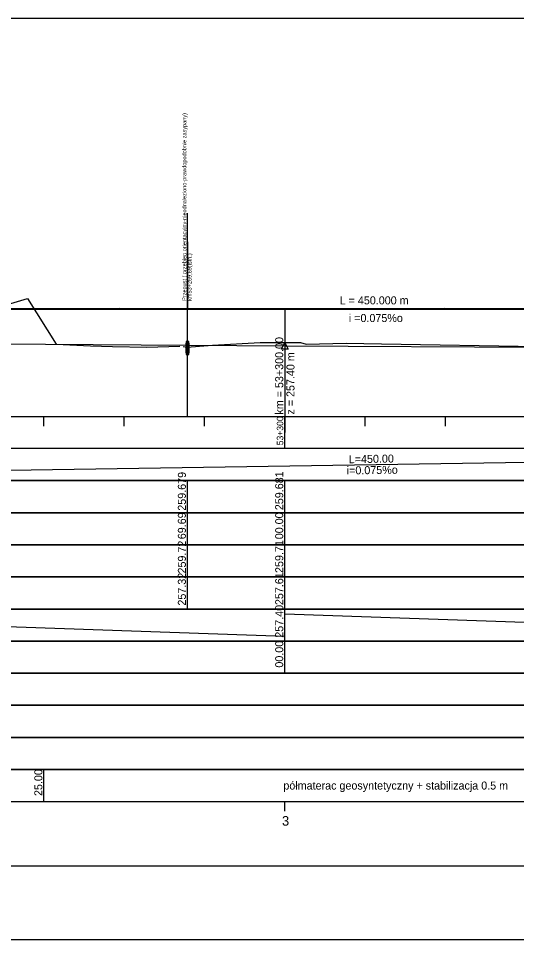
# Model space of a CAD drawing. Extents: x 6445630 to 6518227, y 5499240 to 5511716.
# Drawn here: x 6452448.3 to 6452603.3, y 5508966.7 to 5509253.7 of the extents above; entities that cross this region are included whole.
import ezdxf

# ---------------------------------------------------------------- set-up
doc = ezdxf.new("R2010")
doc.units = 0
for name, color, linetype in [('Default', 7, 'Continuous'), ('TOR_PROF-obiekty+opisy', 7, 'Continuous'), ('TOR_PROF-opisy pomocnicze', 7, 'Continuous'), ('TOR_PROF-rowy otwarte', 7, 'Continuous'), ('TOR_PROF-tabelka-geometria T1', 7, 'Continuous'), ('TOR_PROF-tabelka-kilometracja', 7, 'Continuous'), ('TOR_PROF-tabelka-odleglosci T1', 7, 'Continuous'), ('TOR_PROF-tabelka-pochylenia proj T1', 7, 'Continuous'), ('TOR_PROF-tabelka-rodzaj rowu T1', 7, 'Continuous'), ('TOR_PROF-tabelka-rowyT1', 7, 'Continuous'), ('TOR_PROF-tabelka-rurociagi T1', 7, 'Continuous'), ('TOR_PROF-tabelka-rzedne istn T1', 7, 'Continuous'), ('TOR_PROF-tabelka-rzedne proj T1', 7, 'Continuous'), ('TOR_PROF-tabelka-teren istniejacy T1', 7, 'Continuous'), ('TOR_PROF-tabelka-warstwa ochronna T1', 7, 'Continuous'), ('TOR_PROF-tor istniejacy T1', 7, 'Continuous'), ('TOR_PROF-tor projektowany', 7, 'Continuous'), ('TOR_PROF-uklad odniesienia', 7, 'Continuous'), ('TOR_PROF-warstwa ochronna', 7, 'Continuous'), ('TOR_RAMKI-dodatkowe3', 7, 'Continuous'), ('TOR_RAMKI-MASKA WYCIECIA', 7, 'Continuous')]:
    doc.layers.add(name, color=color, linetype=linetype)

msp = doc.modelspace()

# ---------------------------------------------------------------- linework, layer by layer
at = {"layer": 'TOR_PROF-obiekty+opisy'}
for p, q in [((6452500.9, 5509129.74), (6452500.9, 5509193.11)), ((6452500.9, 5509184.13), (6452500.9, 5509163.13)), ((6452500.9, 5509184.11), (6452500.9, 5509163.11)), ((6452500.9, 5509184.11), (6452500.9, 5509163.11)), ((6452500.9, 5509184.11), (6452500.9, 5509163.1)), ((6452500.9, 5509184.11), (6452500.9, 5509163.05)), ((6452500.9, 5509184.11), (6452500.9, 5509163.13))]:
    msp.add_line(p, q, dxfattribs=at)
for points in [[(6452501.36, 5509153.09), (6452500.44, 5509153.09), (6452500.44, 5509149.01), (6452501.36, 5509149.01)], [(6452501.28, 5509152.55), (6452500.53, 5509152.55), (6452500.53, 5509149.55), (6452501.28, 5509149.55)]]:
    msp.add_lwpolyline(points, close=True, dxfattribs=at)
for points in [[(6452501.36, 5509149.01), (6452501.36, 5509153.09), (6452500.44, 5509153.09), (6452500.44, 5509149.01), (6452501.36, 5509149.01)], [(6452501.28, 5509149.55), (6452500.53, 5509149.55), (6452500.53, 5509152.55), (6452501.28, 5509152.55), (6452501.28, 5509149.55)]]:
    msp.add_lwpolyline(points, dxfattribs=at)
at = {"layer": 'TOR_PROF-opisy pomocnicze'}
msp.add_line((6452531.21, 5509151.74), (6452531.21, 5509124.74), dxfattribs=at)
msp.add_lwpolyline([(6452531.21, 5509152.74), (6452532.21, 5509150.74), (6452530.21, 5509150.74)], close=True, dxfattribs=at)
at = {"layer": 'TOR_PROF-rowy otwarte'}
for p, q in [((6452331.21, 5509153.24), (6452531.21, 5509151.74)), ((6452531.21, 5509151.74), (6452731.21, 5509150.74))]:
    msp.add_line(p, q, dxfattribs=at)
msp.add_lwpolyline([(6452531.21, 5509151.74), (6452531.21, 5509134.74), (6452531.21, 5509129.74), (6452531.21, 5509129.74)], dxfattribs=at)
at = {"layer": 'TOR_PROF-tabelka-geometria T1'}
for points in [[(6452331.21, 5508989.74), (6462728.4, 5508989.74)], [(6452331.21, 5508989.74), (6462731.21, 5508989.74)]]:
    msp.add_lwpolyline(points, dxfattribs=at)
at = {"layer": 'TOR_PROF-tabelka-kilometracja'}
msp.add_lwpolyline([(6452531.21, 5509006.74), (6452531.21, 5509009.74)], dxfattribs=at)
at = {"layer": 'TOR_PROF-tabelka-odleglosci T1'}
msp.add_lwpolyline([(6452331.21, 5509089.74), (6462731.21, 5509089.74), (6462731.21, 5509099.74), (6452331.21, 5509099.74)], close=True, dxfattribs=at)
for points in [[(6452500.9, 5509089.74), (6452500.9, 5509099.74)], [(6452531.21, 5509089.74), (6452531.21, 5509099.74)]]:
    msp.add_lwpolyline(points, dxfattribs=at)
at = {"layer": 'TOR_PROF-tabelka-pochylenia proj T1'}
msp.add_lwpolyline([(6452331.21, 5509109.74), (6462731.21, 5509109.74), (6462731.21, 5509119.74), (6452331.21, 5509119.74)], close=True, dxfattribs=at)
msp.add_lwpolyline([(6452331.21, 5509111.24), (6452781.21, 5509118.24)], dxfattribs=at)
at = {"layer": 'TOR_PROF-tabelka-rodzaj rowu T1'}
for points in [[(6452331.21, 5509049.74), (6462731.21, 5509049.74), (6462731.21, 5509059.74), (6452331.21, 5509059.74)], [(6452331.21, 5509029.74), (6462731.21, 5509029.74), (6462731.21, 5509039.74), (6452331.21, 5509039.74)]]:
    msp.add_lwpolyline(points, close=True, dxfattribs=at)
msp.add_lwpolyline([(6452531.21, 5509049.74), (6452531.21, 5509059.74)], dxfattribs=at)
at = {"layer": 'TOR_PROF-tabelka-rowyT1'}
msp.add_lwpolyline([(6452331.21, 5509059.74), (6462731.21, 5509059.74), (6462731.21, 5509069.74), (6452331.21, 5509069.74)], close=True, dxfattribs=at)
for points in [[(6452531.21, 5509059.74), (6452531.21, 5509069.74)], [(6452331.21, 5509068.24), (6452531.21, 5509061.24)], [(6452531.21, 5509068.24), (6452731.21, 5509061.24)]]:
    msp.add_lwpolyline(points, dxfattribs=at)
at = {"layer": 'TOR_PROF-tabelka-rurociagi T1'}
msp.add_lwpolyline([(6452331.21, 5509039.74), (6462731.21, 5509039.74), (6462731.21, 5509049.74), (6452331.21, 5509049.74)], close=True, dxfattribs=at)
at = {"layer": 'TOR_PROF-tabelka-rzedne istn T1'}
msp.add_lwpolyline([(6452331.21, 5509079.74), (6462731.21, 5509079.74), (6462731.21, 5509089.74), (6452331.21, 5509089.74)], close=True, dxfattribs=at)
for points in [[(6452500.9, 5509079.74), (6452500.9, 5509089.74)], [(6452531.21, 5509079.74), (6452531.21, 5509089.74)], [(6452500.9, 5509069.74), (6452500.9, 5509079.74)], [(6452500.9, 5509069.74), (6452500.9, 5509079.74)], [(6452500.9, 5509069.74), (6452500.9, 5509079.74)], [(6452500.9, 5509069.74), (6452500.9, 5509079.74)], [(6452500.9, 5509069.74), (6452500.9, 5509079.74)], [(6452531.21, 5509069.74), (6452531.21, 5509079.74)], [(6452531.21, 5509069.74), (6452531.21, 5509079.74)], [(6452531.21, 5509069.74), (6452531.21, 5509079.74)], [(6452531.21, 5509069.74), (6452531.21, 5509079.74)], [(6452531.21, 5509069.74), (6452531.21, 5509079.74)]]:
    msp.add_lwpolyline(points, dxfattribs=at)
at = {"layer": 'TOR_PROF-tabelka-rzedne proj T1'}
msp.add_lwpolyline([(6452331.21, 5509099.74), (6462731.21, 5509099.74), (6462731.21, 5509109.74), (6452331.21, 5509109.74)], close=True, dxfattribs=at)
for points in [[(6452500.9, 5509099.74), (6452500.9, 5509109.74)], [(6452531.21, 5509099.74), (6452531.21, 5509109.74)]]:
    msp.add_lwpolyline(points, dxfattribs=at)
at = {"layer": 'TOR_PROF-tabelka-teren istniejacy T1'}
msp.add_lwpolyline([(6452331.21, 5509069.74), (6462731.21, 5509069.74), (6462731.21, 5509079.74), (6452331.21, 5509079.74)], close=True, dxfattribs=at)
msp.add_lwpolyline([(6452331.21, 5509069.74), (6462731.21, 5509069.74), (6462731.21, 5509079.74), (6452331.21, 5509079.74)], close=True, dxfattribs=at)
msp.add_lwpolyline([(6452331.21, 5509069.74), (6462731.21, 5509069.74), (6462731.21, 5509079.74), (6452331.21, 5509079.74)], close=True, dxfattribs=at)
msp.add_lwpolyline([(6452331.21, 5509069.74), (6462731.21, 5509069.74), (6462731.21, 5509079.74), (6452331.21, 5509079.74)], close=True, dxfattribs=at)
msp.add_lwpolyline([(6452331.21, 5509069.74), (6462731.21, 5509069.74), (6462731.21, 5509079.74), (6452331.21, 5509079.74)], close=True, dxfattribs=at)
at = {"layer": 'TOR_PROF-tabelka-warstwa ochronna T1'}
msp.add_lwpolyline([(6452331.21, 5509019.74), (6462731.21, 5509019.74), (6462731.21, 5509029.74), (6452331.21, 5509029.74)], close=True, dxfattribs=at)
at = {"layer": 'TOR_PROF-tor istniejacy T1'}
msp.add_lwpolyline([(6452931.09, 5509163.44), (6452879.94, 5509163.44), (6452829.7, 5509163.44), (6452781, 5509163.39), (6452734.97, 5509163.39), (6452681.81, 5509163.34), (6452629.5, 5509163.29), (6452580.86, 5509163.34), (6452530.02, 5509163.29), (6452479.81, 5509163.34), (6452430.6, 5509163.29), (6452380.83, 5509163.19), (6452331.21, 5509163.19)], dxfattribs=at)
at = {"layer": 'TOR_PROF-tor projektowany'}
msp.add_line((6452331.21, 5509163.07), (6452781.21, 5509163.24), dxfattribs=at)
msp.add_line((6452331.21, 5509163.07), (6452781.21, 5509163.24), dxfattribs=at)
msp.add_lwpolyline([(6452531.21, 5509163.14), (6452531.21, 5509134.74), (6452531.21, 5509129.74), (6452531.21, 5509129.74)], dxfattribs=at)
msp.add_lwpolyline([(6452531.21, 5509163.14), (6452531.21, 5509134.74), (6452531.21, 5509129.74), (6452531.21, 5509129.74)], dxfattribs=at)
at = {"layer": 'TOR_PROF-uklad odniesienia'}
for p, q in [((6452331.21, 5509129.74), (6462731.21, 5509129.74)), ((6452456.21, 5509126.74), (6452456.21, 5509129.74)), ((6452481.21, 5509126.74), (6452481.21, 5509129.74)), ((6452506.21, 5509126.74), (6452506.21, 5509129.74)), ((6452531.21, 5509119.74), (6452531.21, 5509129.74)), ((6452556.21, 5509126.74), (6452556.21, 5509129.74)), ((6452581.21, 5509126.74), (6452581.21, 5509129.74))]:
    msp.add_line(p, q, dxfattribs=at)
at = {"layer": 'TOR_PROF-warstwa ochronna'}
msp.add_lwpolyline([(6452331.21, 5509009.74), (6462731.21, 5509009.74), (6462731.21, 5509019.74), (6452331.21, 5509019.74)], close=True, dxfattribs=at)
msp.add_lwpolyline([(6452456.21, 5509009.74), (6452456.21, 5509019.74)], dxfattribs=at)
at = {"layer": 'TOR_RAMKI-dodatkowe3'}
for p, q in [((6452441.42, 5509163.55), (6452451.1, 5509166.51)), ((6452451.1, 5509166.51), (6452459.99, 5509152.26)), ((6452459.99, 5509152.26), (6452470.74, 5509151.74)), ((6452470.74, 5509151.74), (6452477.55, 5509151.57)), ((6452477.55, 5509151.57), (6452488.19, 5509151.3)), ((6452488.19, 5509151.3), (6452498.54, 5509151.68)), ((6452500.65, 5509151.32), (6452508.67, 5509151.99)), ((6452508.67, 5509151.99), (6452523.56, 5509152.8)), ((6452523.56, 5509152.8), (6452536.08, 5509152.75)), ((6452536.08, 5509152.75), (6452537.83, 5509152.24)), ((6452537.83, 5509152.24), (6452550.26, 5509152.58)), ((6452550.26, 5509152.58), (6452561.28, 5509152.33)), ((6452561.28, 5509152.33), (6452615.52, 5509151.42)), ((6452499.58, 5509151.49), (6452500.65, 5509151.32))]:
    msp.add_line(p, q, dxfattribs=at)
at = {"layer": 'TOR_RAMKI-MASKA WYCIECIA'}
msp.add_lwpolyline([(6452263.34, 5508966.75), (6454333.34, 5508966.75), (6454333.34, 5509253.75), (6452263.34, 5509253.75)], close=True, dxfattribs=at)

# ---------------------------------------------------------------- texts
at = {"layer": 'Default'}
for p in [(6452479.81, 5509163.34), (6452530.02, 5509163.29), (6452580.86, 5509163.34)]:
    msp.add_text('+', height=0.001, dxfattribs=at).set_placement(p)
at = {"layer": 'TOR_PROF-obiekty+opisy'}
for s, p in [('                Przepust ( przebieg orientacyjny-nieodnaleziono-prawdopodobnie zasypany)', (6452500.53, 5509158.07)), ('                km53+269,69(istn.)', (6452502.15, 5509158.07))]:
    msp.add_text(s, height=1.25, rotation=90, dxfattribs=at).set_placement(p)
at = {"layer": 'TOR_PROF-opisy pomocnicze'}
for s, rotation, p in [('L = 450.000 m', 0.0215, (6452548.27, 5509164.65)), ('L = 450.000 m', 0.0215, (6452548.27, 5509164.65)), ('  i =0.075%o', 0.0215, (6452549.27, 5509159.15)), ('  i =0.075%o', 0.0215, (6452549.27, 5509159.15)), ('km = 53+300.00', 90, (6452530.71, 5509130.32)), ('z = 257.40 m', 90, (6452534.21, 5509130.32))]:
    msp.add_text(s, height=2.5, rotation=rotation, dxfattribs=at).set_placement(p)
at = {"layer": 'TOR_PROF-tabelka-kilometracja'}
msp.add_text('3', height=3, dxfattribs=at).set_placement((6452530.32, 5509002.24))
at = {"layer": 'TOR_PROF-tabelka-odleglosci T1'}
for s, p in [('69.69', (6452500.4, 5509091.48)), ('00.00', (6452530.71, 5509091.48))]:
    msp.add_text(s, height=2.5, rotation=90, dxfattribs=at).set_placement(p)
at = {"layer": 'TOR_PROF-tabelka-pochylenia proj T1'}
for s, p in [('L=450.00', (6452551.13, 5509115.16)), ('i=0.075%o', (6452550.49, 5509111.65))]:
    msp.add_text(s, height=2.5, rotation=0.8912, dxfattribs=at).set_placement(p)
at = {"layer": 'TOR_PROF-tabelka-rodzaj rowu T1'}
msp.add_text('00.00', height=2.5, rotation=90, dxfattribs=at).set_placement((6452530.71, 5509051.48))
at = {"layer": 'TOR_PROF-tabelka-rowyT1'}
msp.add_text('257.40', height=2.5, rotation=90, dxfattribs=at).set_placement((6452530.71, 5509060.8))
at = {"layer": 'TOR_PROF-tabelka-rzedne istn T1'}
for s, p in [('259.72', (6452500.4, 5509080.81)), ('259.71', (6452530.71, 5509080.97)), ('257.32', (6452500.4, 5509070.81)), ('257.61', (6452530.71, 5509070.97))]:
    msp.add_text(s, height=2.5, rotation=90, dxfattribs=at).set_placement(p)
at = {"layer": 'TOR_PROF-tabelka-rzedne proj T1'}
for s, p in [('259.679', (6452500.4, 5509100.37)), ('259.681', (6452530.71, 5509100.54))]:
    msp.add_text(s, height=2.5, rotation=90, dxfattribs=at).set_placement(p)
at = {"layer": 'TOR_PROF-uklad odniesienia'}
msp.add_text('53+300', height=2, rotation=90, dxfattribs=at).set_placement((6452530.71, 5509120.76))
at = {"layer": 'TOR_PROF-warstwa ochronna'}
msp.add_text('25.00', height=2.5, rotation=90, dxfattribs=at).set_placement((6452455.71, 5509011.48))
msp.add_text('półmaterac geosyntetyczny + stabilizacja 0.5 m', height=2.5, dxfattribs=at).set_placement((6452530.75, 5509013.49))

doc.saveas('drawing.dxf')
